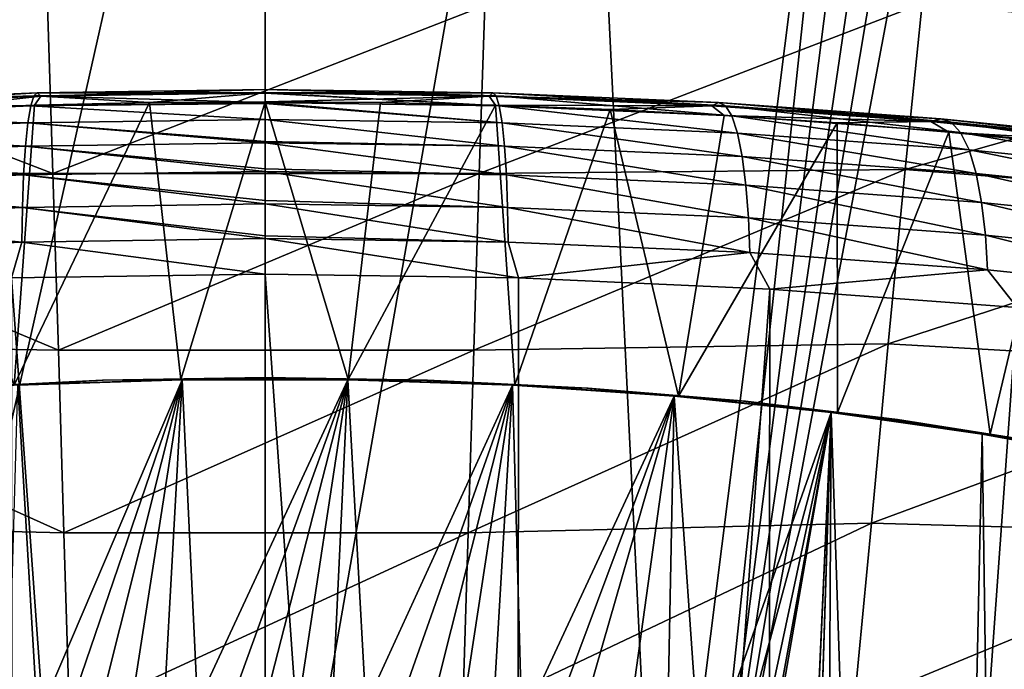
# Model space of a CAD drawing. Header units: millimetres. Extents: x -24 to 24, y 0 to 188.
# Tile 437 of 460: x -2.16 to 6.52, y 175.22 to 180.95. Entities that reach past the tile are written whole.
import ezdxf

# ---------------------------------------------------------------- set-up
doc = ezdxf.new("R2010")
doc.units = ezdxf.units.MM
doc.header["$LTSCALE"] = 58.620611
for name, color, linetype in [('166', 7, 'CONTINUOUS'), ('169', 7, 'CONTINUOUS'), ('173', 7, 'CONTINUOUS'), ('178', 7, 'CONTINUOUS'), ('179', 7, 'CONTINUOUS'), ('402', 7, 'CONTINUOUS'), ('405', 7, 'CONTINUOUS'), ('78', 7, 'CONTINUOUS'), ('80', 7, 'CONTINUOUS'), ('81', 7, 'CONTINUOUS')]:
    doc.layers.add(name, color=color, linetype=linetype)

msp = doc.modelspace()

# ---------------------------------------------------------------- linework, layer by layer
at = {"layer": '166', "color": 7, "linetype": 'CONTINUOUS'}
for points in [[(-1.017, 180.2216, 243.1198), (0, 180.2291, 243.142), (-0.7424, 177.7801, 235.3756), (-1.017, 180.2216, 243.1198)], [(-0.7424, 177.7801, 235.3756), (0, 180.2291, 243.142), (0.7333, 177.7802, 235.3758), (-0.7424, 177.7801, 235.3756)], [(0, 180.2291, 243.142), (1.017, 180.2216, 243.1198), (0.7333, 177.7802, 235.3758), (0, 180.2291, 243.142)], [(-3.0427, 180.1612, 242.9426), (-2.0321, 180.1989, 243.0533), (-2.2104, 177.7307, 235.2265), (-3.0427, 180.1612, 242.9426)], [(-2.0321, 180.1989, 243.0533), (-1.017, 180.2216, 243.1198), (-2.2104, 177.7307, 235.2265), (-2.0321, 180.1989, 243.0533)], [(-2.2104, 177.7307, 235.2265), (-1.017, 180.2216, 243.1198), (-0.7424, 177.7801, 235.3756), (-2.2104, 177.7307, 235.2265)], [(1.017, 180.2216, 243.1198), (2.0321, 180.1989, 243.0533), (0.7333, 177.7802, 235.3758), (1.017, 180.2216, 243.1198)], [(0.7333, 177.7802, 235.3758), (2.0321, 180.1989, 243.0533), (2.2012, 177.7309, 235.227), (0.7333, 177.7802, 235.3758)], [(2.0321, 180.1989, 243.0533), (3.0427, 180.1612, 242.9426), (2.2012, 177.7309, 235.227), (2.0321, 180.1989, 243.0533)], [(2.2012, 177.7309, 235.227), (3.0427, 180.1612, 242.9426), (3.6439, 177.633, 234.931), (2.2012, 177.7309, 235.227)], [(3.0427, 180.1612, 242.9426), (4.0464, 180.1086, 242.788), (3.6439, 177.633, 234.931), (3.0427, 180.1612, 242.9426)], [(4.0464, 180.1086, 242.788), (5.0417, 180.0412, 242.5898), (3.6439, 177.633, 234.931), (4.0464, 180.1086, 242.788)], [(3.6439, 177.633, 234.931), (5.0417, 180.0412, 242.5898), (5.0451, 177.4876, 234.4911), (3.6439, 177.633, 234.931)], [(5.0417, 180.0412, 242.5898), (6.0263, 179.9591, 242.3484), (5.0451, 177.4876, 234.4911), (5.0417, 180.0412, 242.5898)], [(5.0451, 177.4876, 234.4911), (6.0263, 179.9591, 242.3484), (6.3896, 177.2967, 233.9121), (5.0451, 177.4876, 234.4911)], [(6.0263, 179.9591, 242.3484), (6.9981, 179.8626, 242.0643), (6.3896, 177.2967, 233.9121), (6.0263, 179.9591, 242.3484)], [(6.3896, 177.2967, 233.9121), (6.9981, 179.8626, 242.0643), (7.6614, 177.0626, 233.2006), (6.3896, 177.2967, 233.9121)]]:
    msp.add_3dface(points, dxfattribs=at)
at = {"layer": '169', "color": 7, "linetype": 'CONTINUOUS'}
for points in [[(0, 147.642, 255.5309), (2.2148, 147.6112, 255.4333), (0, 178.708, 246.0331), (0, 147.642, 255.5309)], [(0, 178.708, 246.0331), (2.2148, 147.6112, 255.4333), (2.2341, 178.675, 245.9355), (0, 178.708, 246.0331)], [(2.2341, 178.675, 245.9355), (2.2148, 147.6112, 255.4333), (4.4497, 178.5763, 245.6435), (2.2341, 178.675, 245.9355)], [(2.2148, 147.6112, 255.4333), (4.4108, 147.5191, 255.1411), (4.4497, 178.5763, 245.6435), (2.2148, 147.6112, 255.4333)], [(4.4497, 178.5763, 245.6435), (4.4108, 147.5191, 255.1411), (6.6281, 178.4128, 245.1594), (4.4497, 178.5763, 245.6435)], [(4.4108, 147.5191, 255.1411), (6.5691, 147.3664, 254.657), (6.6281, 178.4128, 245.1594), (4.4108, 147.5191, 255.1411)]]:
    msp.add_3dface(points, dxfattribs=at)
at = {"layer": '173', "color": 7, "linetype": 'CONTINUOUS'}
for points in [[(0, 147.642, 255.5309), (0, 178.708, 246.0331), (-2.2342, 178.675, 245.9355), (0, 147.642, 255.5309)], [(-2.2148, 147.6112, 255.4333), (0, 147.642, 255.5309), (-2.2342, 178.675, 245.9355), (-2.2148, 147.6112, 255.4333)]]:
    msp.add_3dface(points, dxfattribs=at)
at = {"layer": '178', "color": 7, "linetype": 'CONTINUOUS'}
for points in [[(0, 180.3355, 243.8186), (-1.9762, 180.2778, 243.3833), (-2.0065, 180.3069, 243.7339), (0, 180.3355, 243.8186)], [(0, 180.3355, 243.8186), (-2.0065, 180.3069, 243.7339), (0, 180.3355, 243.8577), (0, 180.3355, 243.8186)], [(0, 180.3355, 243.8577), (-2.0065, 180.3069, 243.7339), (0, 180.3086, 244.1845), (0, 180.3355, 243.8577)], [(0, 180.3106, 243.4956), (-1.9762, 180.2778, 243.3833), (0, 180.3355, 243.8186), (0, 180.3106, 243.4956)], [(-2.0363, 180.2796, 244.0989), (-3.9975, 180.2212, 243.4829), (-4.057, 180.1926, 243.8441), (-2.0363, 180.2796, 244.0989)], [(-2.0363, 180.2796, 244.0989), (-4.057, 180.1926, 243.8441), (-2.0645, 180.1913, 244.4646), (-2.0363, 180.2796, 244.0989)], [(-2.0065, 180.3069, 243.7339), (-3.9372, 180.1935, 243.1361), (-3.9975, 180.2212, 243.4829), (-2.0065, 180.3069, 243.7339)], [(-2.0065, 180.3069, 243.7339), (-3.9975, 180.2212, 243.4829), (-2.0363, 180.2796, 244.0989), (-2.0065, 180.3069, 243.7339)], [(-1.9762, 180.2778, 243.3833), (-3.9372, 180.1935, 243.1361), (-2.0065, 180.3069, 243.7339), (-1.9762, 180.2778, 243.3833)], [(-1.9762, 180.2778, 243.3833), (-3.0427, 180.1612, 242.9426), (-3.9372, 180.1935, 243.1361), (-1.9762, 180.2778, 243.3833)], [(-2.0321, 180.1989, 243.0533), (-3.0427, 180.1612, 242.9426), (-1.9762, 180.2778, 243.3833), (-2.0321, 180.1989, 243.0533)], [(0, 180.2208, 244.5511), (-2.0363, 180.2796, 244.0989), (-2.0645, 180.1913, 244.4646), (0, 180.2208, 244.5511)], [(0, 180.3086, 244.1845), (-2.0065, 180.3069, 243.7339), (-2.0363, 180.2796, 244.0989), (0, 180.3086, 244.1845)], [(0, 180.3086, 244.1845), (-2.0363, 180.2796, 244.0989), (0, 180.303, 244.2191), (0, 180.3086, 244.1845)], [(0, 180.303, 244.2191), (-2.0363, 180.2796, 244.0989), (0, 180.2208, 244.5511), (0, 180.303, 244.2191)], [(-1.017, 180.2216, 243.1198), (-2.0321, 180.1989, 243.0533), (-1.9762, 180.2778, 243.3833), (-1.017, 180.2216, 243.1198)], [(0, 180.3061, 243.4667), (-1.9762, 180.2778, 243.3833), (0, 180.3106, 243.4956), (0, 180.3061, 243.4667)], [(0, 180.3061, 243.4667), (-1.017, 180.2216, 243.1198), (-1.9762, 180.2778, 243.3833), (0, 180.3061, 243.4667)], [(0, 180.2291, 243.142), (-1.017, 180.2216, 243.1198), (0, 180.3061, 243.4667), (0, 180.2291, 243.142)], [(-2.0645, 180.1913, 244.4646), (-4.057, 180.1926, 243.8441), (-4.1132, 180.103, 244.2062), (-2.0645, 180.1913, 244.4646)], [(-2.0645, 180.1913, 244.4646), (-4.1132, 180.103, 244.2062), (-2.0897, 180.0418, 244.8157), (-2.0645, 180.1913, 244.4646)], [(0, 180.0718, 244.9032), (-2.0645, 180.1913, 244.4646), (-2.0897, 180.0418, 244.8157), (0, 180.0718, 244.9032)], [(0, 180.2208, 244.5511), (-2.0645, 180.1913, 244.4646), (0, 180.2142, 244.571), (0, 180.2208, 244.5511)], [(0, 180.2142, 244.571), (-2.0645, 180.1913, 244.4646), (0, 180.0718, 244.9032), (0, 180.2142, 244.571)], [(-2.0897, 180.0418, 244.8157), (-4.1132, 180.103, 244.2062), (-4.1634, 179.9523, 244.5542), (-2.0897, 180.0418, 244.8157)], [(0, 180.0718, 244.9032), (-2.0897, 180.0418, 244.8157), (0, 179.8773, 245.2113), (0, 180.0718, 244.9032)], [(-2.0897, 180.0418, 244.8157), (-4.1634, 179.9523, 244.5542), (-2.1109, 179.8361, 245.1375), (-2.0897, 180.0418, 244.8157)], [(0, 179.8664, 245.2257), (-2.0897, 180.0418, 244.8157), (-2.1109, 179.8361, 245.1375), (0, 179.8664, 245.2257)], [(0, 179.8773, 245.2113), (-2.0897, 180.0418, 244.8157), (0, 179.8664, 245.2257), (0, 179.8773, 245.2113)], [(-2.1109, 179.8361, 245.1375), (-4.1634, 179.9523, 244.5542), (-4.2055, 179.7456, 244.8732), (-2.1109, 179.8361, 245.1375)], [(-2.1109, 179.8361, 245.1375), (-4.2055, 179.7456, 244.8732), (-2.1271, 179.5836, 245.4174), (-2.1109, 179.8361, 245.1375)], [(0, 179.6144, 245.5061), (-2.1109, 179.8361, 245.1375), (-2.1271, 179.5836, 245.4174), (0, 179.6144, 245.5061)], [(0, 179.8664, 245.2257), (-2.1109, 179.8361, 245.1375), (0, 179.6376, 245.4839), (0, 179.8664, 245.2257)], [(0, 179.6376, 245.4839), (-2.1109, 179.8361, 245.1375), (0, 179.6144, 245.5061), (0, 179.6376, 245.4839)], [(-2.1271, 179.5836, 245.4174), (-4.2055, 179.7456, 244.8732), (-4.238, 179.4923, 245.151), (-2.1271, 179.5836, 245.4174)], [(-2.1271, 179.5836, 245.4174), (-4.238, 179.4923, 245.151), (-2.1382, 179.297, 245.6468), (-2.1271, 179.5836, 245.4174)], [(0, 179.3283, 245.7359), (-2.1271, 179.5836, 245.4174), (-2.1382, 179.297, 245.6468), (0, 179.3283, 245.7359)], [(0, 179.6144, 245.5061), (-2.1271, 179.5836, 245.4174), (0, 179.3581, 245.7153), (0, 179.6144, 245.5061)], [(0, 179.3581, 245.7153), (-2.1271, 179.5836, 245.4174), (0, 179.3283, 245.7359), (0, 179.3581, 245.7153)], [(-2.1382, 179.297, 245.6468), (-4.238, 179.4923, 245.151), (-4.26, 179.2052, 245.379), (-2.1382, 179.297, 245.6468)], [(-2.1441, 178.9903, 245.822), (-2.1382, 179.297, 245.6468), (-4.26, 179.2052, 245.379), (-2.1441, 178.9903, 245.822)], [(-2.1441, 178.9903, 245.822), (0, 179.0217, 245.9115), (-2.1382, 179.297, 245.6468), (-2.1441, 178.9903, 245.822)], [(0, 179.3283, 245.7359), (-2.1382, 179.297, 245.6468), (0, 179.0457, 245.8999), (0, 179.3283, 245.7359)], [(-2.1382, 179.297, 245.6468), (0, 179.0217, 245.9115), (0, 179.0457, 245.8999), (-2.1382, 179.297, 245.6468)], [(-4.2718, 178.8982, 245.5533), (-2.1441, 178.9903, 245.822), (-4.26, 179.2052, 245.379), (-4.2718, 178.8982, 245.5533)], [(-2.1441, 178.9903, 245.822), (0, 178.708, 246.0331), (0, 179.0217, 245.9115), (-2.1441, 178.9903, 245.822)], [(-4.2718, 178.8982, 245.5533), (-2.2342, 178.675, 245.9355), (-2.1441, 178.9903, 245.822), (-4.2718, 178.8982, 245.5533)], [(-2.2342, 178.675, 245.9355), (0, 178.708, 246.0331), (-2.1441, 178.9903, 245.822), (-2.2342, 178.675, 245.9355)]]:
    msp.add_3dface(points, dxfattribs=at)
at = {"layer": '179', "color": 7, "linetype": 'CONTINUOUS'}
for points in [[(0, 180.3106, 243.4956), (0, 180.3355, 243.8186), (2.0065, 180.3069, 243.7339), (0, 180.3106, 243.4956)], [(0, 180.3355, 243.8186), (0, 180.3355, 243.8577), (2.0363, 180.2796, 244.0989), (0, 180.3355, 243.8186)], [(2.0065, 180.3069, 243.7339), (0, 180.3355, 243.8186), (2.0363, 180.2796, 244.0989), (2.0065, 180.3069, 243.7339)], [(0, 180.3355, 243.8577), (0, 180.3086, 244.1845), (2.0363, 180.2796, 244.0989), (0, 180.3355, 243.8577)], [(0, 180.3061, 243.4667), (0, 180.3106, 243.4956), (2.0065, 180.3069, 243.7339), (0, 180.3061, 243.4667)], [(0, 180.3086, 244.1845), (0, 180.303, 244.2191), (2.0645, 180.1913, 244.4646), (0, 180.3086, 244.1845)], [(2.0363, 180.2796, 244.0989), (0, 180.3086, 244.1845), (2.0645, 180.1913, 244.4646), (2.0363, 180.2796, 244.0989)], [(1.9762, 180.2778, 243.3833), (0, 180.3061, 243.4667), (2.0065, 180.3069, 243.7339), (1.9762, 180.2778, 243.3833)], [(0, 180.2291, 243.142), (0, 180.3061, 243.4667), (1.9762, 180.2778, 243.3833), (0, 180.2291, 243.142)], [(0, 180.303, 244.2191), (0, 180.2208, 244.5511), (2.0645, 180.1913, 244.4646), (0, 180.303, 244.2191)], [(1.017, 180.2216, 243.1198), (0, 180.2291, 243.142), (1.9762, 180.2778, 243.3833), (1.017, 180.2216, 243.1198)], [(2.0321, 180.1989, 243.0533), (1.017, 180.2216, 243.1198), (1.9762, 180.2778, 243.3833), (2.0321, 180.1989, 243.0533)], [(3.9976, 180.2212, 243.4829), (1.9762, 180.2778, 243.3833), (2.0065, 180.3069, 243.7339), (3.9976, 180.2212, 243.4829)], [(3.9373, 180.1935, 243.1361), (2.0321, 180.1989, 243.0533), (1.9762, 180.2778, 243.3833), (3.9373, 180.1935, 243.1361)], [(3.9373, 180.1935, 243.1361), (1.9762, 180.2778, 243.3833), (3.9976, 180.2212, 243.4829), (3.9373, 180.1935, 243.1361)], [(3.9976, 180.2212, 243.4829), (2.0065, 180.3069, 243.7339), (4.0571, 180.1926, 243.8441), (3.9976, 180.2212, 243.4829)], [(4.0571, 180.1926, 243.8441), (2.0065, 180.3069, 243.7339), (2.0363, 180.2796, 244.0989), (4.0571, 180.1926, 243.8441)], [(4.0571, 180.1926, 243.8441), (2.0363, 180.2796, 244.0989), (4.1133, 180.103, 244.2062), (4.0571, 180.1926, 243.8441)], [(4.1133, 180.103, 244.2062), (2.0363, 180.2796, 244.0989), (2.0645, 180.1913, 244.4646), (4.1133, 180.103, 244.2062)], [(0, 180.2208, 244.5511), (0, 180.2142, 244.571), (2.0897, 180.0418, 244.8157), (0, 180.2208, 244.5511)], [(2.0645, 180.1913, 244.4646), (0, 180.2208, 244.5511), (2.0897, 180.0418, 244.8157), (2.0645, 180.1913, 244.4646)], [(0, 180.2142, 244.571), (0, 180.0718, 244.9032), (2.0897, 180.0418, 244.8157), (0, 180.2142, 244.571)], [(3.0427, 180.1612, 242.9426), (2.0321, 180.1989, 243.0533), (3.9373, 180.1935, 243.1361), (3.0427, 180.1612, 242.9426)], [(4.1133, 180.103, 244.2062), (2.0645, 180.1913, 244.4646), (4.1635, 179.9523, 244.5542), (4.1133, 180.103, 244.2062)], [(4.1635, 179.9523, 244.5542), (2.0645, 180.1913, 244.4646), (2.0897, 180.0418, 244.8157), (4.1635, 179.9523, 244.5542)], [(4.0464, 180.1086, 242.788), (3.0427, 180.1612, 242.9426), (3.9373, 180.1935, 243.1361), (4.0464, 180.1086, 242.788)], [(5.9572, 180.0793, 243.0666), (3.9373, 180.1935, 243.1361), (3.9976, 180.2212, 243.4829), (5.9572, 180.0793, 243.0666)], [(5.8673, 180.0539, 242.7261), (4.0464, 180.1086, 242.788), (3.9373, 180.1935, 243.1361), (5.8673, 180.0539, 242.7261)], [(5.8673, 180.0539, 242.7261), (3.9373, 180.1935, 243.1361), (5.9572, 180.0793, 243.0666), (5.8673, 180.0539, 242.7261)], [(5.9572, 180.0793, 243.0666), (3.9976, 180.2212, 243.4829), (6.0459, 180.0484, 243.4216), (5.9572, 180.0793, 243.0666)], [(6.0459, 180.0484, 243.4216), (3.9976, 180.2212, 243.4829), (4.0571, 180.1926, 243.8441), (6.0459, 180.0484, 243.4216)], [(6.0459, 180.0484, 243.4216), (4.0571, 180.1926, 243.8441), (6.1296, 179.9566, 243.7778), (6.0459, 180.0484, 243.4216)], [(6.1296, 179.9566, 243.7778), (4.0571, 180.1926, 243.8441), (4.1133, 180.103, 244.2062), (6.1296, 179.9566, 243.7778)], [(0, 180.0718, 244.9032), (0, 179.8773, 245.2113), (2.1109, 179.8361, 245.1375), (0, 180.0718, 244.9032)], [(2.0897, 180.0418, 244.8157), (0, 180.0718, 244.9032), (2.1109, 179.8361, 245.1375), (2.0897, 180.0418, 244.8157)], [(5.0417, 180.0412, 242.5898), (4.0464, 180.1086, 242.788), (5.8673, 180.0539, 242.7261), (5.0417, 180.0412, 242.5898)], [(6.1296, 179.9566, 243.7778), (4.1133, 180.103, 244.2062), (6.2044, 179.8041, 244.1205), (6.1296, 179.9566, 243.7778)], [(6.2044, 179.8041, 244.1205), (4.1133, 180.103, 244.2062), (4.1635, 179.9523, 244.5542), (6.2044, 179.8041, 244.1205)], [(6.0263, 179.9591, 242.3484), (5.0417, 180.0412, 242.5898), (5.8673, 180.0539, 242.7261), (6.0263, 179.9591, 242.3484)], [(7.8703, 179.8825, 242.4883), (5.8673, 180.0539, 242.7261), (5.9572, 180.0793, 243.0666), (7.8703, 179.8825, 242.4883)], [(7.7516, 179.8603, 242.1565), (6.0263, 179.9591, 242.3484), (5.8673, 180.0539, 242.7261), (7.7516, 179.8603, 242.1565)], [(7.7516, 179.8603, 242.1565), (5.8673, 180.0539, 242.7261), (7.8703, 179.8825, 242.4883), (7.7516, 179.8603, 242.1565)], [(7.8703, 179.8825, 242.4883), (5.9572, 180.0793, 243.0666), (7.9875, 179.8485, 242.8347), (7.8703, 179.8825, 242.4883)], [(7.9875, 179.8485, 242.8347), (5.9572, 180.0793, 243.0666), (6.0459, 180.0484, 243.4216), (7.9875, 179.8485, 242.8347)], [(4.1635, 179.9523, 244.5542), (2.0897, 180.0418, 244.8157), (4.2056, 179.7456, 244.8732), (4.1635, 179.9523, 244.5542)], [(4.2056, 179.7456, 244.8732), (2.0897, 180.0418, 244.8157), (2.1109, 179.8361, 245.1375), (4.2056, 179.7456, 244.8732)], [(7.9875, 179.8485, 242.8347), (6.0459, 180.0484, 243.4216), (8.098, 179.7537, 243.1827), (7.9875, 179.8485, 242.8347)], [(8.098, 179.7537, 243.1827), (6.0459, 180.0484, 243.4216), (6.1296, 179.9566, 243.7778), (8.098, 179.7537, 243.1827)], [(6.2044, 179.8041, 244.1205), (4.1635, 179.9523, 244.5542), (6.2672, 179.5957, 244.435), (6.2044, 179.8041, 244.1205)], [(6.2672, 179.5957, 244.435), (4.1635, 179.9523, 244.5542), (4.2056, 179.7456, 244.8732), (6.2672, 179.5957, 244.435)], [(6.9981, 179.8626, 242.0643), (6.0263, 179.9591, 242.3484), (7.7516, 179.8603, 242.1565), (6.9981, 179.8626, 242.0643)], [(8.098, 179.7537, 243.1827), (6.1296, 179.9566, 243.7778), (8.1969, 179.5985, 243.5179), (8.098, 179.7537, 243.1827)], [(8.1969, 179.5985, 243.5179), (6.1296, 179.9566, 243.7778), (6.2044, 179.8041, 244.1205), (8.1969, 179.5985, 243.5179)], [(0, 179.8773, 245.2113), (0, 179.8664, 245.2257), (2.1109, 179.8361, 245.1375), (0, 179.8773, 245.2113)], [(0, 179.8664, 245.2257), (0, 179.6376, 245.4839), (2.1272, 179.5836, 245.4174), (0, 179.8664, 245.2257)], [(2.1109, 179.8361, 245.1375), (0, 179.8664, 245.2257), (2.1272, 179.5836, 245.4174), (2.1109, 179.8361, 245.1375)], [(4.2056, 179.7456, 244.8732), (2.1109, 179.8361, 245.1375), (4.2381, 179.4923, 245.151), (4.2056, 179.7456, 244.8732)], [(4.2381, 179.4923, 245.151), (2.1109, 179.8361, 245.1375), (2.1272, 179.5836, 245.4174), (4.2381, 179.4923, 245.151)], [(8.1969, 179.5985, 243.5179), (6.2044, 179.8041, 244.1205), (8.2798, 179.3878, 243.8263), (8.1969, 179.5985, 243.5179)], [(8.2798, 179.3878, 243.8263), (6.2044, 179.8041, 244.1205), (6.2672, 179.5957, 244.435), (8.2798, 179.3878, 243.8263)], [(6.2672, 179.5957, 244.435), (4.2056, 179.7456, 244.8732), (6.3155, 179.3411, 244.7093), (6.2672, 179.5957, 244.435)], [(6.3155, 179.3411, 244.7093), (4.2056, 179.7456, 244.8732), (4.2381, 179.4923, 245.151), (6.3155, 179.3411, 244.7093)], [(0, 179.6376, 245.4839), (0, 179.6144, 245.5061), (2.1272, 179.5836, 245.4174), (0, 179.6376, 245.4839)], [(0, 179.6144, 245.5061), (0, 179.3581, 245.7153), (2.1382, 179.297, 245.6468), (0, 179.6144, 245.5061)], [(2.1272, 179.5836, 245.4174), (0, 179.6144, 245.5061), (2.1382, 179.297, 245.6468), (2.1272, 179.5836, 245.4174)], [(4.2381, 179.4923, 245.151), (2.1272, 179.5836, 245.4174), (4.2601, 179.2052, 245.379), (4.2381, 179.4923, 245.151)], [(4.2601, 179.2052, 245.379), (2.1272, 179.5836, 245.4174), (2.1382, 179.297, 245.6468), (4.2601, 179.2052, 245.379)], [(8.2798, 179.3878, 243.8263), (6.2672, 179.5957, 244.435), (8.3437, 179.1315, 244.0957), (8.2798, 179.3878, 243.8263)], [(8.3437, 179.1315, 244.0957), (6.2672, 179.5957, 244.435), (6.3155, 179.3411, 244.7093), (8.3437, 179.1315, 244.0957)], [(6.3155, 179.3411, 244.7093), (4.2381, 179.4923, 245.151), (6.3484, 179.0531, 244.9349), (6.3155, 179.3411, 244.7093)], [(6.3484, 179.0531, 244.9349), (4.2381, 179.4923, 245.151), (4.2601, 179.2052, 245.379), (6.3484, 179.0531, 244.9349)], [(0, 179.3581, 245.7153), (0, 179.3283, 245.7359), (2.1382, 179.297, 245.6468), (0, 179.3581, 245.7153)], [(0, 179.3283, 245.7359), (0, 179.0457, 245.8999), (2.1442, 178.9903, 245.822), (0, 179.3283, 245.7359)], [(0, 179.3283, 245.7359), (2.1442, 178.9903, 245.822), (2.1382, 179.297, 245.6468), (0, 179.3283, 245.7359)], [(2.1442, 178.9903, 245.822), (4.2719, 178.8982, 245.5533), (2.1382, 179.297, 245.6468), (2.1442, 178.9903, 245.822)], [(4.2719, 178.8982, 245.5533), (4.2601, 179.2052, 245.379), (2.1382, 179.297, 245.6468), (4.2719, 178.8982, 245.5533)], [(8.3437, 179.1315, 244.0957), (6.3155, 179.3411, 244.7093), (8.3871, 178.8423, 244.3179), (8.3437, 179.1315, 244.0957)], [(8.3871, 178.8423, 244.3179), (6.3155, 179.3411, 244.7093), (6.3484, 179.0531, 244.9349), (8.3871, 178.8423, 244.3179)], [(4.2719, 178.8982, 245.5533), (6.366, 178.7456, 245.1078), (4.2601, 179.2052, 245.379), (4.2719, 178.8982, 245.5533)], [(6.366, 178.7456, 245.1078), (6.3484, 179.0531, 244.9349), (4.2601, 179.2052, 245.379), (6.366, 178.7456, 245.1078)], [(0, 179.0457, 245.8999), (0, 179.0217, 245.9115), (2.1442, 178.9903, 245.822), (0, 179.0457, 245.8999)], [(0, 178.708, 246.0331), (2.2341, 178.675, 245.9355), (0, 179.0217, 245.9115), (0, 178.708, 246.0331)], [(0, 179.0217, 245.9115), (2.2341, 178.675, 245.9355), (2.1442, 178.9903, 245.822), (0, 179.0217, 245.9115)], [(6.366, 178.7456, 245.1078), (8.4104, 178.5341, 244.4889), (6.3484, 179.0531, 244.9349), (6.366, 178.7456, 245.1078)], [(8.4104, 178.5341, 244.4889), (8.3871, 178.8423, 244.3179), (6.3484, 179.0531, 244.9349), (8.4104, 178.5341, 244.4889)], [(2.1442, 178.9903, 245.822), (2.2341, 178.675, 245.9355), (4.2719, 178.8982, 245.5533), (2.1442, 178.9903, 245.822)], [(2.2341, 178.675, 245.9355), (4.4497, 178.5763, 245.6435), (4.2719, 178.8982, 245.5533), (2.2341, 178.675, 245.9355)], [(4.2719, 178.8982, 245.5533), (4.4497, 178.5763, 245.6435), (6.366, 178.7456, 245.1078), (4.2719, 178.8982, 245.5533)], [(4.4497, 178.5763, 245.6435), (6.6281, 178.4128, 245.1594), (6.366, 178.7456, 245.1078), (4.4497, 178.5763, 245.6435)], [(6.366, 178.7456, 245.1078), (6.6281, 178.4128, 245.1594), (8.4104, 178.5341, 244.4889), (6.366, 178.7456, 245.1078)]]:
    msp.add_3dface(points, dxfattribs=at)
at = {"layer": '402', "color": 7, "linetype": 'CONTINUOUS'}
for points in [[(-2.264, 174.7445, 225.5919), (-2.1796, 177.7291, 235.0572), (-2.006, 174.7883, 225.7291), (-2.264, 174.7445, 225.5919)], [(-2.1796, 177.7291, 235.0572), (-0.7292, 177.7776, 235.2045), (-2.006, 174.7883, 225.7291), (-2.1796, 177.7291, 235.0572)], [(-2.006, 174.7883, 225.7291), (-0.7292, 177.7776, 235.2045), (-1.7382, 174.8268, 225.8495), (-2.006, 174.7883, 225.7291)], [(-1.7382, 174.8268, 225.8495), (-0.7292, 177.7776, 235.2045), (-1.4619, 174.8597, 225.9524), (-1.7382, 174.8268, 225.8495)], [(-1.4619, 174.8597, 225.9524), (-0.7292, 177.7776, 235.2045), (-1.1785, 174.8869, 226.0374), (-1.4619, 174.8597, 225.9524)], [(-1.1785, 174.8869, 226.0374), (-0.7292, 177.7776, 235.2045), (-0.8892, 174.9082, 226.1041), (-1.1785, 174.8869, 226.0374)], [(-0.8892, 174.9082, 226.1041), (-0.7292, 177.7776, 235.2045), (-0.595, 174.9235, 226.152), (-0.8892, 174.9082, 226.1041)], [(-0.7292, 177.7776, 235.2045), (0.7295, 177.7774, 235.2045), (-0.595, 174.9235, 226.152), (-0.7292, 177.7776, 235.2045)], [(-0.595, 174.9235, 226.152), (0.7295, 177.7774, 235.2045), (-0.2978, 174.9327, 226.1809), (-0.595, 174.9235, 226.152)], [(0.7295, 177.7774, 235.2045), (0.0003, 174.9357, 226.1905), (-0.2978, 174.9327, 226.1809), (0.7295, 177.7774, 235.2045)], [(0.0003, 174.9357, 226.1905), (0.7295, 177.7774, 235.2045), (0.2984, 174.9326, 226.1809), (0.0003, 174.9357, 226.1905)], [(0.2984, 174.9326, 226.1809), (0.7295, 177.7774, 235.2045), (0.5956, 174.9233, 226.152), (0.2984, 174.9326, 226.1809)], [(0.5956, 174.9233, 226.152), (0.7295, 177.7774, 235.2045), (0.8898, 174.9079, 226.1041), (0.5956, 174.9233, 226.152)], [(0.7295, 177.7774, 235.2045), (2.1799, 177.7285, 235.0575), (0.8898, 174.9079, 226.1041), (0.7295, 177.7774, 235.2045)], [(0.8898, 174.9079, 226.1041), (2.1799, 177.7285, 235.0575), (1.1791, 174.8865, 226.0375), (0.8898, 174.9079, 226.1041)], [(1.1791, 174.8865, 226.0375), (2.1799, 177.7285, 235.0575), (1.4626, 174.8593, 225.9525), (1.1791, 174.8865, 226.0375)], [(1.4626, 174.8593, 225.9525), (2.1799, 177.7285, 235.0575), (1.7389, 174.8263, 225.8496), (1.4626, 174.8593, 225.9525)], [(1.7389, 174.8263, 225.8496), (2.1799, 177.7285, 235.0575), (2.0065, 174.7877, 225.7293), (1.7389, 174.8263, 225.8496)], [(2.0065, 174.7877, 225.7293), (2.1799, 177.7285, 235.0575), (2.2646, 174.7439, 225.5921), (2.0065, 174.7877, 225.7293)], [(2.1799, 177.7285, 235.0575), (3.6055, 177.6315, 234.7649), (2.2646, 174.7439, 225.5921), (2.1799, 177.7285, 235.0575)], [(2.2646, 174.7439, 225.5921), (3.6055, 177.6315, 234.7649), (2.5115, 174.6949, 225.4391), (2.2646, 174.7439, 225.5921)], [(2.5115, 174.6949, 225.4391), (3.6055, 177.6315, 234.7649), (2.746, 174.6412, 225.271), (2.5115, 174.6949, 225.4391)], [(2.746, 174.6412, 225.271), (3.6055, 177.6315, 234.7649), (3.1743, 174.5205, 224.8929), (2.746, 174.6412, 225.271)], [(3.1743, 174.5205, 224.8929), (3.6055, 177.6315, 234.7649), (3.5422, 174.3843, 224.4653), (3.1743, 174.5205, 224.8929)], [(3.5422, 174.3843, 224.4653), (3.6055, 177.6315, 234.7649), (3.8439, 174.2352, 223.9963), (3.5422, 174.3843, 224.4653)], [(3.6055, 177.6315, 234.7649), (4.9905, 177.4877, 234.33), (3.8439, 174.2352, 223.9963), (3.6055, 177.6315, 234.7649)], [(3.8439, 174.2352, 223.9963), (4.9905, 177.4877, 234.33), (4.0741, 174.0761, 223.4951), (3.8439, 174.2352, 223.9963)], [(4.0741, 174.0761, 223.4951), (4.9905, 177.4877, 234.33), (4.2295, 173.91, 222.9705), (4.0741, 174.0761, 223.4951)], [(4.2295, 173.91, 222.9705), (4.9905, 177.4877, 234.33), (4.3077, 173.7398, 222.4319), (4.2295, 173.91, 222.9705)], [(4.3077, 173.7398, 222.4319), (4.9905, 177.4877, 234.33), (4.3077, 173.5685, 221.8886), (4.3077, 173.7398, 222.4319)], [(4.3077, 173.5685, 221.8886), (4.9905, 177.4877, 234.33), (4.3078, 162.343, 186.286), (4.3077, 173.5685, 221.8886)], [(4.3079, 162.1717, 185.7427), (4.3078, 162.343, 186.286), (4.9905, 177.4877, 234.33), (4.3079, 162.1717, 185.7427)], [(4.308, 155.8268, 165.6193), (4.3079, 155.9981, 166.1626), (4.9905, 177.4877, 234.33), (4.308, 155.8268, 165.6193)], [(4.3079, 162.1717, 185.7427), (4.9905, 177.4877, 234.33), (4.3079, 155.9981, 166.1626), (4.3079, 162.1717, 185.7427)], [(4.9905, 177.4877, 234.33), (4.8525, 152.7825, 155.9728), (4.308, 155.8268, 165.6193), (4.9905, 177.4877, 234.33)], [(5.7955, 152.9638, 156.5658), (4.8525, 152.7825, 155.9728), (4.9905, 177.4877, 234.33), (5.7955, 152.9638, 156.5658)], [(6.3188, 177.2988, 233.7578), (5.7955, 152.9638, 156.5658), (4.9905, 177.4877, 234.33), (6.3188, 177.2988, 233.7578)], [(6.6598, 153.1764, 157.2592), (5.7955, 152.9638, 156.5658), (6.3188, 177.2988, 233.7578), (6.6598, 153.1764, 157.2592)], [(7.5755, 177.0674, 233.0547), (6.6598, 153.1764, 157.2592), (6.3188, 177.2988, 233.7578), (7.5755, 177.0674, 233.0547)]]:
    msp.add_3dface(points, dxfattribs=at)
at = {"layer": '405', "color": 7, "linetype": 'CONTINUOUS'}
for points in [[(-1.4316, 177.7734, 235.2666), (-0.7424, 177.7801, 235.3756), (0.0001, 177.7965, 235.3372), (-1.4316, 177.7734, 235.2666)], [(-1.4316, 177.7734, 235.2666), (0.0001, 177.7965, 235.3372), (-1.4257, 177.7723, 235.2072), (-1.4316, 177.7734, 235.2666)], [(-1.4257, 177.7723, 235.2072), (0.0001, 177.7965, 235.3372), (0.0001, 177.7954, 235.2776), (-1.4257, 177.7723, 235.2072)], [(-0.7424, 177.7801, 235.3756), (0.7333, 177.7802, 235.3758), (0.0001, 177.7965, 235.3372), (-0.7424, 177.7801, 235.3756)], [(0.0001, 177.7965, 235.3372), (0.7333, 177.7802, 235.3758), (1.4318, 177.7729, 235.2667), (0.0001, 177.7965, 235.3372)], [(0.0001, 177.7965, 235.3372), (1.4318, 177.7729, 235.2667), (0.0001, 177.7954, 235.2776), (0.0001, 177.7965, 235.3372)], [(-2.8479, 177.7037, 235.0554), (-2.2104, 177.7307, 235.2265), (-1.4316, 177.7734, 235.2666), (-2.8479, 177.7037, 235.0554)], [(-2.8479, 177.7037, 235.0554), (-1.4316, 177.7734, 235.2666), (-2.8362, 177.703, 234.9969), (-2.8479, 177.7037, 235.0554)], [(-2.8362, 177.703, 234.9969), (-1.4316, 177.7734, 235.2666), (-1.4257, 177.7723, 235.2072), (-2.8362, 177.703, 234.9969)], [(-2.1796, 177.7291, 235.0572), (-2.8362, 177.703, 234.9969), (-1.4257, 177.7723, 235.2072), (-2.1796, 177.7291, 235.0572)], [(-2.2104, 177.7307, 235.2265), (-0.7424, 177.7801, 235.3756), (-1.4316, 177.7734, 235.2666), (-2.2104, 177.7307, 235.2265)], [(-0.7292, 177.7776, 235.2045), (-2.1796, 177.7291, 235.0572), (-1.4257, 177.7723, 235.2072), (-0.7292, 177.7776, 235.2045)], [(-0.7292, 177.7776, 235.2045), (-1.4257, 177.7723, 235.2072), (0.0001, 177.7954, 235.2776), (-0.7292, 177.7776, 235.2045)], [(0.7295, 177.7774, 235.2045), (-0.7292, 177.7776, 235.2045), (0.0001, 177.7954, 235.2776), (0.7295, 177.7774, 235.2045)], [(0.7295, 177.7774, 235.2045), (0.0001, 177.7954, 235.2776), (1.4259, 177.7719, 235.2074), (0.7295, 177.7774, 235.2045)], [(0.0001, 177.7954, 235.2776), (1.4318, 177.7729, 235.2667), (1.4259, 177.7719, 235.2074), (0.0001, 177.7954, 235.2776)], [(2.1799, 177.7285, 235.0575), (0.7295, 177.7774, 235.2045), (1.4259, 177.7719, 235.2074), (2.1799, 177.7285, 235.0575)], [(0.7333, 177.7802, 235.3758), (2.2012, 177.7309, 235.227), (1.4318, 177.7729, 235.2667), (0.7333, 177.7802, 235.3758)], [(1.4318, 177.7729, 235.2667), (2.8481, 177.7029, 235.0558), (1.4259, 177.7719, 235.2074), (1.4318, 177.7729, 235.2667)], [(2.1799, 177.7285, 235.0575), (1.4259, 177.7719, 235.2074), (2.8364, 177.7021, 234.9973), (2.1799, 177.7285, 235.0575)], [(1.4259, 177.7719, 235.2074), (2.8481, 177.7029, 235.0558), (2.8364, 177.7021, 234.9973), (1.4259, 177.7719, 235.2074)], [(1.4318, 177.7729, 235.2667), (2.2012, 177.7309, 235.227), (2.8481, 177.7029, 235.0558), (1.4318, 177.7729, 235.2667)], [(3.6055, 177.6315, 234.7649), (2.1799, 177.7285, 235.0575), (2.8364, 177.7021, 234.9973), (3.6055, 177.6315, 234.7649)], [(2.2012, 177.7309, 235.227), (3.6439, 177.633, 234.931), (2.8481, 177.7029, 235.0558), (2.2012, 177.7309, 235.227)], [(2.8481, 177.7029, 235.0558), (4.2337, 177.5872, 234.7066), (2.8364, 177.7021, 234.9973), (2.8481, 177.7029, 235.0558)], [(3.6055, 177.6315, 234.7649), (2.8364, 177.7021, 234.9973), (4.2162, 177.587, 234.6496), (3.6055, 177.6315, 234.7649)], [(2.8364, 177.7021, 234.9973), (4.2337, 177.5872, 234.7066), (4.2162, 177.587, 234.6496), (2.8364, 177.7021, 234.9973)], [(2.8481, 177.7029, 235.0558), (3.6439, 177.633, 234.931), (4.2337, 177.5872, 234.7066), (2.8481, 177.7029, 235.0558)], [(4.9905, 177.4877, 234.33), (3.6055, 177.6315, 234.7649), (4.2162, 177.587, 234.6496), (4.9905, 177.4877, 234.33)], [(3.6439, 177.633, 234.931), (5.0451, 177.4876, 234.4911), (4.2337, 177.5872, 234.7066), (3.6439, 177.633, 234.931)], [(4.2337, 177.5872, 234.7066), (5.5737, 177.4274, 234.223), (4.2162, 177.587, 234.6496), (4.2337, 177.5872, 234.7066)], [(4.9905, 177.4877, 234.33), (4.2162, 177.587, 234.6496), (5.5507, 177.4278, 234.168), (4.9905, 177.4877, 234.33)], [(4.2162, 177.587, 234.6496), (5.5737, 177.4274, 234.223), (5.5507, 177.4278, 234.168), (4.2162, 177.587, 234.6496)], [(4.2337, 177.5872, 234.7066), (5.0451, 177.4876, 234.4911), (5.5737, 177.4274, 234.223), (4.2337, 177.5872, 234.7066)], [(6.3188, 177.2988, 233.7578), (4.9905, 177.4877, 234.33), (5.5507, 177.4278, 234.168), (6.3188, 177.2988, 233.7578)], [(5.0451, 177.4876, 234.4911), (6.3896, 177.2967, 233.9121), (5.5737, 177.4274, 234.223), (5.0451, 177.4876, 234.4911)], [(6.3188, 177.2988, 233.7578), (5.5507, 177.4278, 234.168), (6.8254, 177.2265, 233.5576), (6.3188, 177.2988, 233.7578)], [(5.5737, 177.4274, 234.223), (6.8537, 177.2252, 233.6101), (5.5507, 177.4278, 234.168), (5.5737, 177.4274, 234.223)], [(5.5507, 177.4278, 234.168), (6.8537, 177.2252, 233.6101), (6.8254, 177.2265, 233.5576), (5.5507, 177.4278, 234.168)], [(5.5737, 177.4274, 234.223), (6.3896, 177.2967, 233.9121), (6.8537, 177.2252, 233.6101), (5.5737, 177.4274, 234.223)], [(7.5755, 177.0674, 233.0547), (6.3188, 177.2988, 233.7578), (6.8254, 177.2265, 233.5576), (7.5755, 177.0674, 233.0547)], [(6.3896, 177.2967, 233.9121), (7.6614, 177.0626, 233.2006), (6.8537, 177.2252, 233.6101), (6.3896, 177.2967, 233.9121)]]:
    msp.add_3dface(points, dxfattribs=at)
at = {"layer": '78', "color": 7, "linetype": 'CONTINUOUS'}
for points in [[(9.5656, 180.7409, 103.7102), (9.8204, 182.0811, 113.3048), (5.7909, 181.095, 106.6106), (9.5656, 180.7409, 103.7102)], [(-1.8692, 179.5961, 96.8749), (-1.9182, 181.0759, 106.6796), (-5.7717, 181.095, 106.6121), (-1.8692, 179.5961, 96.8749)], [(-1.8692, 179.5961, 96.8749), (-5.7717, 181.095, 106.6121), (-5.6221, 179.6297, 96.7654), (-1.8692, 179.5961, 96.8749)], [(1.9375, 181.0759, 106.6796), (1.888, 179.5962, 96.8748), (5.7909, 181.095, 106.6106), (1.9375, 181.0759, 106.6796)], [(5.7909, 181.095, 106.6106), (1.888, 179.5962, 96.8748), (5.6408, 179.6298, 96.7637), (5.7909, 181.095, 106.6106)], [(9.5656, 180.7409, 103.7102), (5.7909, 181.095, 106.6106), (5.6408, 179.6298, 96.7637), (9.5656, 180.7409, 103.7102)], [(-1.9182, 181.0759, 106.6796), (-1.8692, 179.5961, 96.8749), (1.9375, 181.0759, 106.6796), (-1.9182, 181.0759, 106.6796)], [(1.9375, 181.0759, 106.6796), (-1.8692, 179.5961, 96.8749), (1.888, 179.5962, 96.8748), (1.9375, 181.0759, 106.6796)], [(9.3177, 179.34, 94.1257), (9.5656, 180.7409, 103.7102), (5.6408, 179.6298, 96.7637), (9.3177, 179.34, 94.1257)], [(-1.8208, 178.0366, 87.0816), (-1.8692, 179.5961, 96.8749), (-5.6221, 179.6297, 96.7654), (-1.8208, 178.0366, 87.0816)], [(-1.8208, 178.0366, 87.0816), (-5.6221, 179.6297, 96.7654), (-5.4739, 178.093, 86.9288), (-1.8208, 178.0366, 87.0816)], [(1.888, 179.5962, 96.8748), (1.8391, 178.0368, 87.0814), (5.6408, 179.6298, 96.7637), (1.888, 179.5962, 96.8748)], [(5.6408, 179.6298, 96.7637), (1.8391, 178.0368, 87.0814), (5.4921, 178.0933, 86.927), (5.6408, 179.6298, 96.7637)], [(9.3177, 179.34, 94.1257), (5.6408, 179.6298, 96.7637), (5.4921, 178.0933, 86.927), (9.3177, 179.34, 94.1257)], [(-1.8692, 179.5961, 96.8749), (-1.8208, 178.0366, 87.0816), (1.888, 179.5962, 96.8748), (-1.8692, 179.5961, 96.8749)], [(1.888, 179.5962, 96.8748), (-1.8208, 178.0366, 87.0816), (1.8391, 178.0368, 87.0814), (1.888, 179.5962, 96.8748)], [(9.0709, 177.8921, 84.5477), (9.3177, 179.34, 94.1257), (5.4921, 178.0933, 86.927), (9.0709, 177.8921, 84.5477)], [(-1.7724, 176.4273, 77.2954), (-1.8208, 178.0366, 87.0816), (-5.4739, 178.093, 86.9288), (-1.7724, 176.4273, 77.2954)], [(-1.7724, 176.4273, 77.2954), (-5.4739, 178.093, 86.9288), (-5.3258, 176.5112, 77.0987), (-1.7724, 176.4273, 77.2954)], [(1.8391, 178.0368, 87.0814), (1.7902, 176.4276, 77.2952), (5.4921, 178.0933, 86.927), (1.8391, 178.0368, 87.0814)], [(5.4921, 178.0933, 86.927), (1.7902, 176.4276, 77.2952), (5.3435, 176.5117, 77.0966), (5.4921, 178.0933, 86.927)], [(9.0709, 177.8921, 84.5477), (5.4921, 178.0933, 86.927), (5.3435, 176.5117, 77.0966), (9.0709, 177.8921, 84.5477)], [(-1.8208, 178.0366, 87.0816), (-1.7724, 176.4273, 77.2954), (1.8391, 178.0368, 87.0814), (-1.8208, 178.0366, 87.0816)], [(1.8391, 178.0368, 87.0814), (-1.7724, 176.4273, 77.2954), (1.7902, 176.4276, 77.2952), (1.8391, 178.0368, 87.0814)], [(8.8238, 176.415, 74.9738), (9.0709, 177.8921, 84.5477), (5.3435, 176.5117, 77.0966), (8.8238, 176.415, 74.9738)], [(-1.7235, 174.802, 67.5116), (-1.7724, 176.4273, 77.2954), (-5.3258, 176.5112, 77.0987), (-1.7235, 174.802, 67.5116)], [(-1.7235, 174.802, 67.5116), (-5.3258, 176.5112, 77.0987), (-5.1764, 174.9142, 67.2707), (-1.7235, 174.802, 67.5116)], [(1.7902, 176.4276, 77.2952), (1.7408, 174.8023, 67.5112), (5.3435, 176.5117, 77.0966), (1.7902, 176.4276, 77.2952)], [(5.3435, 176.5117, 77.0966), (1.7408, 174.8023, 67.5112), (5.1935, 174.9149, 67.2684), (5.3435, 176.5117, 77.0966)], [(8.8238, 176.415, 74.9738), (5.3435, 176.5117, 77.0966), (5.1935, 174.9149, 67.2684), (8.8238, 176.415, 74.9738)], [(-1.7724, 176.4273, 77.2954), (-1.7235, 174.802, 67.5116), (1.7902, 176.4276, 77.2952), (-1.7724, 176.4273, 77.2954)], [(1.7902, 176.4276, 77.2952), (-1.7235, 174.802, 67.5116), (1.7408, 174.8023, 67.5112), (1.7902, 176.4276, 77.2952)], [(8.5752, 174.9286, 65.4012), (8.8238, 176.415, 74.9738), (5.1935, 174.9149, 67.2684), (8.5752, 174.9286, 65.4012)]]:
    msp.add_3dface(points, dxfattribs=at)
at = {"layer": '80', "color": 7, "linetype": 'CONTINUOUS'}
for points in [[(5.4367, 187.5163, 116.7232), (3.4724, 171.9218, -0.9187), (2.7198, 187.3816, 116.7253), (5.4367, 187.5163, 116.7232)], [(3.7824, 171.9353, -0.9204), (3.4724, 171.9218, -0.9187), (5.4367, 187.5163, 116.7232), (3.7824, 171.9353, -0.9204)], [(6.9432, 172.1385, -0.9472), (3.7824, 171.9353, -0.9204), (6.7264, 187.5893, 116.5509), (6.9432, 172.1385, -0.9472)], [(6.7264, 187.5893, 116.5509), (3.7824, 171.9353, -0.9204), (6.4091, 187.5737, 116.6256), (6.7264, 187.5893, 116.5509)], [(6.4091, 187.5737, 116.6256), (3.7824, 171.9353, -0.9204), (6.0871, 187.5562, 116.6793), (6.4091, 187.5737, 116.6256)], [(6.0871, 187.5562, 116.6793), (3.7824, 171.9353, -0.9204), (5.7623, 187.5371, 116.7119), (6.0871, 187.5562, 116.6793)], [(5.7623, 187.5371, 116.7119), (3.7824, 171.9353, -0.9204), (5.4367, 187.5163, 116.7232), (5.7623, 187.5371, 116.7119)], [(3.4724, 171.9218, -0.9187), (0, 171.8497, -0.9092), (2.7198, 187.3816, 116.7253), (3.4724, 171.9218, -0.9187)], [(2.7198, 187.3816, 116.7253), (0, 171.8497, -0.9092), (0, 187.3366, 116.7261), (2.7198, 187.3816, 116.7253)]]:
    msp.add_3dface(points, dxfattribs=at)
at = {"layer": '81', "color": 7, "linetype": 'CONTINUOUS'}
for points in [[(-2.7199, 187.3816, 116.7253), (0, 187.3366, 116.7261), (-3.4724, 171.9218, -0.9187), (-2.7199, 187.3816, 116.7253)], [(0, 187.3366, 116.7261), (0, 171.8497, -0.9092), (-3.4724, 171.9218, -0.9187), (0, 187.3366, 116.7261)]]:
    msp.add_3dface(points, dxfattribs=at)

doc.saveas('drawing.dxf')
